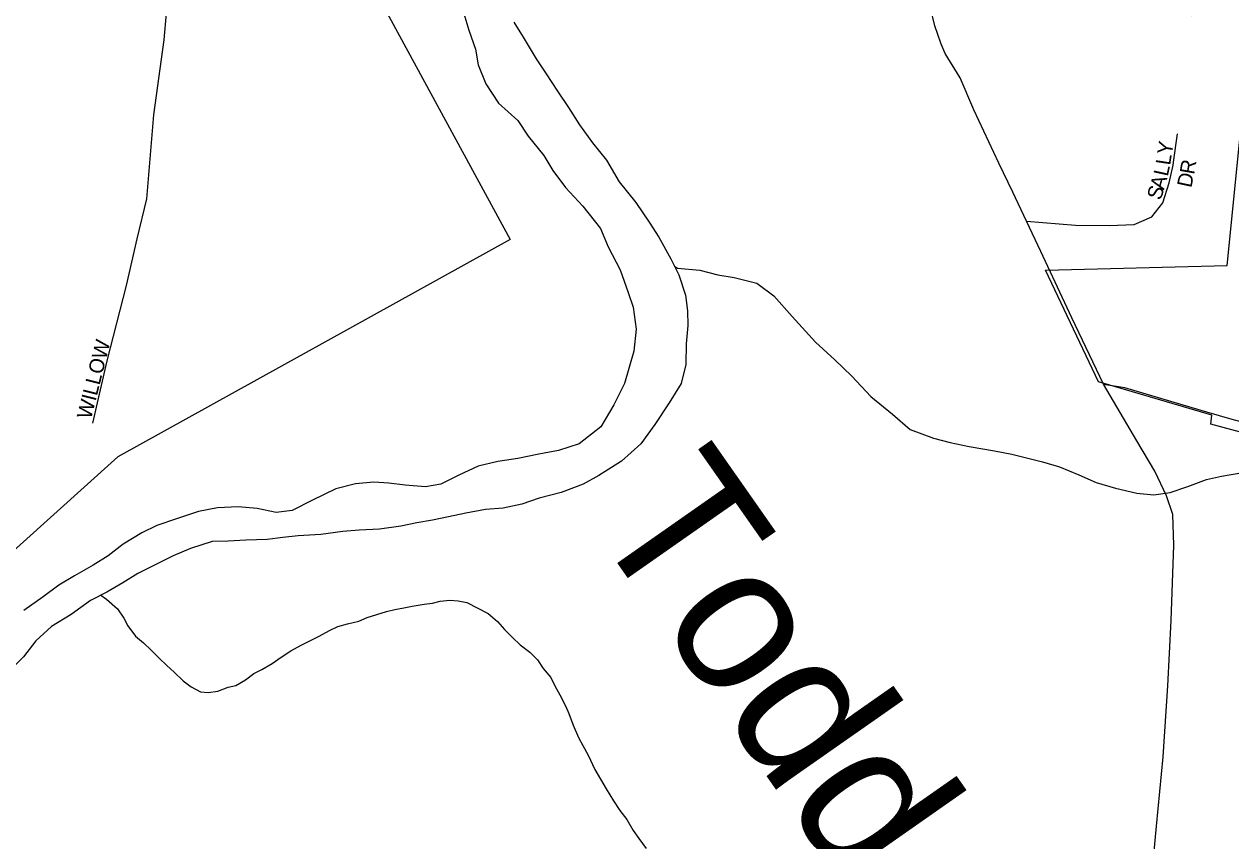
# Model space of a CAD drawing. Extents: x 1310247 to 1664935, y 235267 to 584339.
# Drawn here: x 1526544 to 1530621, y 382702 to 385463 of the extents above; entities that cross this region are included whole.
import ezdxf

# ---------------------------------------------------------------- set-up
doc = ezdxf.new("R2010")
doc.units = 0
for name, color, linetype in [('GM_X_City_Street', 7, 'Continuous'), ('GM_X_City_Street_Text', 7, 'Continuous'), ('GM_X_Corporation', 7, 'Continuous'), ('GM_X_Major_River', 7, 'Continuous'), ('GM_X_Minor_River', 7, 'Continuous'), ('GM_X_Minor_River_Text', 7, 'Continuous'), ('GM_X_State_Route', 7, 'Continuous'), ('GM_X_Township_Road', 7, 'Continuous'), ('GM_X_Township_Subdivision', 7, 'Continuous'), ('GM_X_Township_Subdivision_Text', 7, 'Continuous')]:
    doc.layers.add(name, color=color, linetype=linetype)

msp = doc.modelspace()

# ---------------------------------------------------------------- linework, layer by layer
at = {"layer": 'GM_X_City_Street'}
msp.add_lwpolyline([(1526776.1, 384114.5), (1526824.1, 384325.5), (1526889.5, 384580.1), (1526926, 384737.4), (1526957.9, 384872.7), (1526982, 385156.5), (1527017.2, 385409.9), (1527041, 385681.7), (1527062.8, 385885)], dxfattribs=at)
at = {"layer": 'GM_X_Corporation'}
msp.add_lwpolyline([(1532011, 383717.8), (1530553.6, 384110.7), (1530556.7, 384140.9), (1530173.8, 384253.4), (1529994.2, 384631), (1530608, 384647.3), (1530694.6, 385502.1), (1530487.1, 385491.2), (1530440.9, 385708.6), (1529628.6, 385582.7), (1529631.3, 385622.7), (1529538.9, 385612.1), (1529329, 385502.6), (1528293.7, 386834), (1528149.8, 386971.9), (1527973.9, 386673), (1527769, 386809.7), (1527654.9, 386797.2), (1527650.1, 385724), (1528186.5, 384735.6), (1526860.6, 384000.6), (1526107.9, 383322.7)], dxfattribs=at)
at = {"layer": 'GM_X_Major_River'}
for points in [[(1528029, 385499.3), (1528045.9, 385442.9), (1528068.6, 385378.3), (1528077.5, 385326), (1528104.2, 385261.4), (1528146.9, 385196.4), (1528211.8, 385137), (1528246.8, 385084.2), (1528299.5, 385019), (1528330.5, 384968.3), (1528373.4, 384911.4), (1528432.1, 384848.1), (1528490.7, 384772.8), (1528517.4, 384710.1), (1528557.9, 384633.1), (1528584.3, 384556.5), (1528601.3, 384506), (1528611.8, 384431.7), (1528604.3, 384357.7), (1528571.9, 384248.1), (1528536.4, 384176.7), (1528492.8, 384101.4), (1528419.5, 384044.7), (1528349, 384022.1), (1528282.6, 384009.4), (1528212.2, 383994.7), (1528143.9, 383984.1), (1528077.5, 383969.3), (1528012.7, 383938.6), (1527952, 383907.7), (1527899.7, 383898.7), (1527831.8, 383904.1), (1527775.8, 383911.2), (1527725.8, 383914.2), (1527663.6, 383909.4), (1527597.2, 383892.7), (1527518.3, 383854.2), (1527449.5, 383819.5), (1527395.2, 383812.6), (1527331.4, 383825.9), (1527267.4, 383831.2), (1527197.3, 383828.5), (1527132.9, 383815.8), (1527058.3, 383791.2), (1526991.7, 383768.5), (1526941.1, 383743.5), (1526878.3, 383704.6), (1526827.4, 383665.6), (1526776.7, 383634.5), (1526713.8, 383597.7), (1526661.1, 383566.7), (1526608.2, 383527.6), (1526543.1, 383480.8)], [(1528198.7, 385469.9), (1528229.7, 385419.2), (1528274.2, 385346.2), (1528307.2, 385295.4), (1528346.1, 385236.5), (1528383, 385181.7), (1528419.8, 385122.9), (1528464.6, 385061.8), (1528511.5, 385002.8), (1528554, 384929.8), (1528610.7, 384860.5), (1528655.3, 384793.5), (1528688.3, 384742.8), (1528728.9, 384669.8), (1528755.8, 384615.2), (1528778.4, 384546.6), (1528785.3, 384494.4), (1528786.3, 384444.2), (1528781, 384382.2), (1528779.6, 384312.1), (1528764.2, 384248.3), (1528722.8, 384183), (1528675.2, 384109.8), (1528627.8, 384044.6), (1528562.5, 383985.8), (1528485.4, 383937.2), (1528432.7, 383908.2), (1528358, 383879.6), (1528283.5, 383861), (1528225, 383840.2), (1528162.6, 383827.4), (1528102.5, 383822.5), (1528036.1, 383809.8), (1527977.7, 383797), (1527923.5, 383786), (1527871.2, 383777), (1527816.9, 383766.1), (1527744.6, 383755.5), (1527676.4, 383752.9), (1527620.2, 383748), (1527545.9, 383737.4), (1527469.7, 383732.9), (1527417.5, 383728), (1527365.3, 383721), (1527293.1, 383718.4), (1527233, 383715.6), (1527178.9, 383714.7), (1527106.3, 383690.1)], [(1527106.3, 383690.1), (1527047.7, 383665.2), (1526995.1, 383640.2), (1526928.3, 383605.4), (1526877.6, 383574.4), (1526822.8, 383543.4), (1526768.2, 383514.4), (1526703.1, 383467.6), (1526636.2, 383426.9), (1526583.1, 383377.8), (1526541.9, 383324.5), (1526480.6, 383263.6), (1526434.9, 383184.4), (1526367.5, 383123.6), (1526316.2, 383062.5), (1526278.9, 383003.1), (1526245.7, 382947.6), (1526194.1, 382872.5), (1526156.9, 382819.1), (1526097.4, 382752.2), (1526031.9, 382683.3)]]:
    msp.add_lwpolyline(points, dxfattribs=at)
at = {"layer": 'GM_X_Minor_River'}
for points in [[(1528740.9, 384645.5), (1528751.4, 384638.4), (1528827.4, 384631), (1528887.3, 384615.9), (1528943.3, 384606.9), (1529019.1, 384587.6), (1529076.5, 384544.5), (1529139.3, 384475.2), (1529217.9, 384387.6), (1529283, 384328.3), (1529340.1, 384273.2), (1529405, 384203.9), (1529478, 384144.5), (1529537.3, 384093.3), (1529616.9, 384063.9), (1529672.8, 384048.9), (1529736.7, 384035.7), (1529822.6, 384020.2), (1529880.6, 384009.1), (1529984.4, 383983.2), (1530042.2, 383966.2), (1530107.9, 383939), (1530165.5, 383913.9), (1530231.4, 383894.7), (1530303.2, 383877.4), (1530361.3, 383872.4), (1530415.6, 383879.5), (1530476.1, 383900.5), (1530538.7, 383923.4), (1530589, 383934.6), (1530661.5, 383947.3)], [(1526802.8, 383532.8), (1526822.4, 383519.1), (1526859.7, 383486), (1526881, 383455.4), (1526894.4, 383428.9), (1526919.7, 383394.2), (1526947.3, 383371.4), (1526972.8, 383346.6), (1527000.2, 383319.8), (1527025.7, 383295.1), (1527051.3, 383272.4), (1527080.7, 383243.5), (1527108.3, 383222.7), (1527140, 383205.9), (1527166.1, 383203.2), (1527198.4, 383208.4), (1527232.9, 383221.6), (1527259.2, 383227), (1527291.8, 383246.2), (1527320.5, 383267.6), (1527347, 383281), (1527381.7, 383302.1), (1527412.4, 383323.5), (1527445, 383344.7), (1527479.7, 383363.9), (1527540.8, 383394.5), (1527575.4, 383413.7), (1527603.9, 383427), (1527636.3, 383436.3), (1527674.7, 383445.3), (1527703.1, 383456.7), (1527735.6, 383467.9), (1527768, 383477.1), (1527796.3, 383484.4), (1527826.6, 383489.7), (1527854.9, 383495), (1527895.2, 383502), (1527923.4, 383505.3), (1527949.8, 383512.7), (1527982, 383515.9), (1528010.1, 383513.2), (1528040.1, 383508.4), (1528111.5, 383470.4), (1528143, 383443.5), (1528166.4, 383416.8), (1528193.9, 383390.1), (1528219.4, 383365.3), (1528252.9, 383340.4), (1528278.4, 383313.6), (1528297.7, 383285), (1528323.1, 383254.3), (1528336.4, 383225.8), (1528353.8, 383195.3), (1528372.9, 383158.6), (1528384.3, 383132.2), (1528399.4, 383093.7), (1528416.4, 383051.1), (1528431.9, 383024.6), (1528449.1, 382992), (1528472, 382943.3), (1528510.5, 382878), (1528535.6, 382837.2), (1528556.9, 382804.6), (1528580.3, 382773.9), (1528601.5, 382737.2), (1528620.9, 382710.6), (1528646.1, 382675.8)]]:
    msp.add_lwpolyline(points, dxfattribs=at)
at = {"layer": 'GM_X_State_Route'}
for points in [[(1529643.8, 385393.7), (1529641.5, 385399), (1529620.7, 385457.5), (1529605.9, 385517.9), (1529601.1, 385564.7), (1529598.4, 385591.3)], [(1530355.2, 382594.5), (1530369.4, 382752.1), (1530392.1, 382986.5), (1530407.8, 383226.4), (1530419.7, 383446.9), (1530428, 383701.5), (1530425.2, 383805.4), (1530404.1, 383868.8), (1530363.6, 383951.5), (1530303.9, 384054.4), (1530190.2, 384245.9), (1530083.8, 384470.6), (1529979.1, 384694.7), (1529930, 384796.8), (1529884.9, 384894.9), (1529837.2, 384993), (1529752.3, 385173.3), (1529705.9, 385282.1), (1529656.2, 385364.4), (1529643.8, 385393.7)]]:
    msp.add_lwpolyline(points, dxfattribs=at)
at = {"layer": 'GM_X_Township_Road'}
for points in [[(1530190.2, 384245.9), (1530241.3, 384237.8)], [(1530241.3, 384237.8), (1530261.5, 384234.6), (1530489.5, 384167), (1530539, 384152.4)], [(1530539, 384152.4), (1530624.8, 384127.2), (1531050.4, 384013.2), (1531137, 383989.7)]]:
    msp.add_lwpolyline(points, dxfattribs=at)
at = {"layer": 'GM_X_Township_Subdivision'}
for points in [[(1530427.2, 384996.2), (1530440.5, 385092.5)], [(1529930, 384796.8), (1530095.7, 384783.5), (1530209.8, 384782.2), (1530294.6, 384786.2), (1530353.6, 384812.2), (1530390.9, 384859.3), (1530412.8, 384926.8), (1530425.9, 384986.4), (1530427.2, 384996.2)]]:
    msp.add_lwpolyline(points, dxfattribs=at)

# ---------------------------------------------------------------- texts
at = {"layer": 'GM_X_City_Street_Text'}
msp.add_text('WILLOW', height=50, rotation=75.9637, dxfattribs=at).set_placement((1526769.8, 384125.3))
at = {"layer": 'GM_X_Minor_River_Text'}
msp.add_text('Todd', height=499.99, rotation=304.9994, dxfattribs=at).set_placement((1528448.4, 383783))
at = {"layer": 'GM_X_Township_Subdivision_Text'}
for s, rotation, p in [('Y', 81.1126, (1530420.9, 385019)), ('L', 81.4874, (1530415.8, 384984.3)), ('L', 77.807, (1530407.7, 384946.4)), ('R', 80.0847, (1530496.9, 384953)), ('A', 74.124, (1530394.8, 384900.7)), ('D', 77.9785, (1530487.3, 384908)), ('S', 72.2043, (1530383.5, 384865.4))]:
    msp.add_text(s, height=50, rotation=rotation, dxfattribs=at).set_placement(p)

doc.saveas('drawing.dxf')
